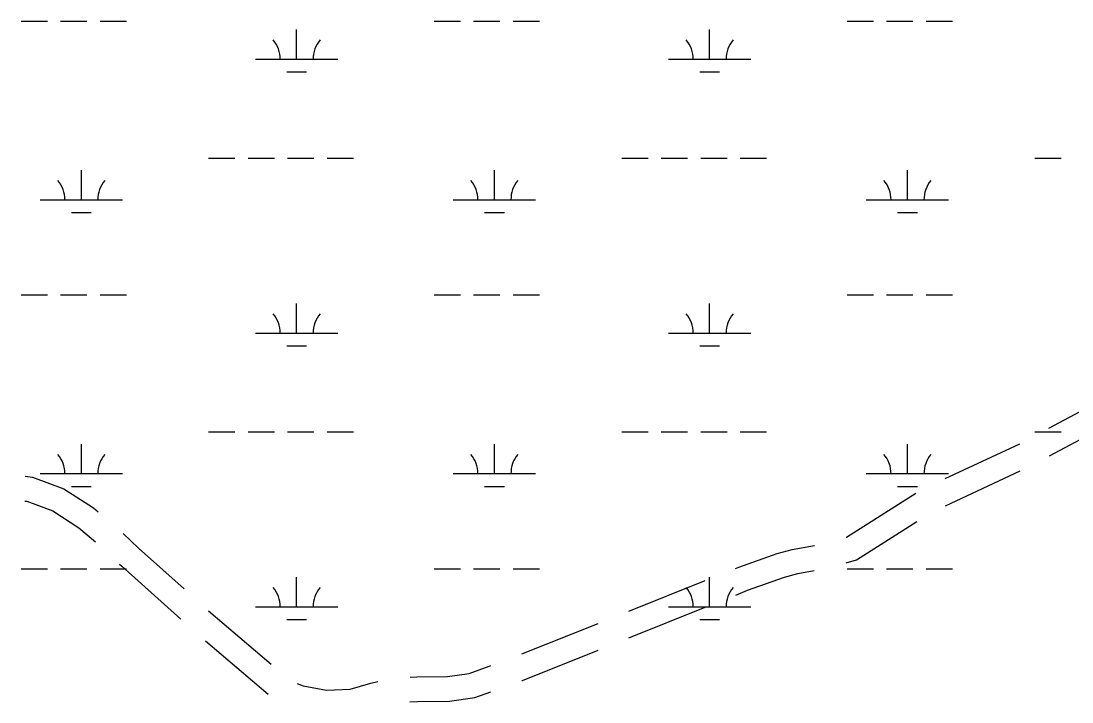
# Model space of a CAD drawing. Extents: x 3177185 to 3215018, y 812988 to 838321.
# Drawn here: x 3208455 to 3209732, y 830865 to 831692 of the extents above; entities that cross this region are included whole.
import ezdxf

# ---------------------------------------------------------------- set-up
doc = ezdxf.new("R2010")
doc.units = 0
doc.layers.add('V-ROAD-CNTR', color=7, linetype='Continuous')
doc.layers.add('V-WETL-SWMP', color=7, linetype='Continuous')

msp = doc.modelspace()

# ---------------------------------------------------------------- linework, layer by layer
at = {"layer": 'V-ROAD-CNTR'}
for p, q in [((3209705, 831163.6), (3209793.2, 831210.7)), ((3209578.4, 831136.1), (3209669, 831178.5)), ((3209578.8, 831103.1), (3209669.3, 831145.5)), ((3209193.6, 830974.9), (3209286.5, 831012.1)), ((3209193.7, 830942.7), (3209286.6, 830979.8)), ((3208683.1, 830975.5), (3208759.1, 830910.5)), ((3209063.6, 830923), (3209156.5, 830960.1)), ((3208679.5, 830939.1), (3208755.5, 830874.1))]:
    msp.add_line(p, q, dxfattribs=at)
for points in [[(3209704.3, 831197.2), (3209785.7, 831240.7), (3209792.1, 831245.1)], [(3208460.3, 831138.9), (3208469.2, 831137.8), (3208507.4, 831123.8), (3208543.4, 831100.4), (3208549.1, 831095.6)], [(3209458, 831065), (3209458.4, 831065.1), (3209542.5, 831118.5)], [(3208460, 831108.7), (3208462.1, 831108.5), (3208493.9, 831096.8), (3208525.4, 831076.2), (3208545.6, 831059.3)], [(3209457.8, 831033.9), (3209470.6, 831037.4), (3209543.8, 831083.8)], [(3208579.3, 831069.3), (3208598.1, 831051.7), (3208653.3, 831002.2)], [(3209323.6, 831026.9), (3209327.5, 831028.5), (3209374, 831044.9), (3209392.4, 831050.1), (3209419.4, 831054.9)], [(3208575, 831032.2), (3208577.8, 831029.6), (3208649.4, 830965.4)], [(3209323.7, 830994.6), (3209338.1, 831000.4), (3209383.1, 831016.3), (3209399.2, 831020.8), (3209419, 831024.4)], [(3209063.7, 830890.7), (3209064.4, 830891), (3209156.6, 830927.8)], [(3208928.1, 830894.8), (3208936, 830895.2), (3208973.6, 830895.7), (3208999.6, 830899.4), (3209024.2, 830908.2), (3209026.2, 830908.9)], [(3208790.9, 830887), (3208798, 830884.4), (3208826.4, 830879), (3208855.1, 830880.1), (3208880.4, 830887.4), (3208888.7, 830889.5)], [(3208927.7, 830864.7), (3208937.1, 830865.2), (3208975.9, 830865.7), (3209006.8, 830870.1), (3209026.2, 830877)]]:
    msp.add_lwpolyline(points, dxfattribs=at)
at = {"layer": 'V-WETL-SWMP'}
for p, q in [((3208455.2, 831692), (3208487.2, 831692)), ((3208503.2, 831692), (3208535.2, 831692)), ((3208551.2, 831692), (3208583.2, 831692)), ((3208957.1, 831692), (3208989.1, 831692)), ((3209005.1, 831692), (3209037.1, 831692)), ((3209053.1, 831692), (3209085.1, 831692)), ((3209459, 831692), (3209491, 831692)), ((3209507, 831692), (3209539, 831692)), ((3209555, 831692), (3209587, 831692)), ((3208790, 831645.5), (3208790, 831681.5)), ((3209291.9, 831645.5), (3209291.9, 831681.5)), ((3208740, 831645.5), (3208840, 831645.5)), ((3209241.9, 831645.5), (3209341.9, 831645.5)), ((3208778, 831630.1), (3208802, 831630.1)), ((3209279.9, 831630.1), (3209303.9, 831630.1)), ((3208683.2, 831525.5), (3208715.2, 831525.5)), ((3208731.2, 831525.5), (3208763.2, 831525.5)), ((3208779.2, 831525.5), (3208811.2, 831525.5)), ((3208827.2, 831525.5), (3208859.2, 831525.5)), ((3209185.1, 831525.5), (3209217.1, 831525.5)), ((3209233.1, 831525.5), (3209265.1, 831525.5)), ((3209281.1, 831525.5), (3209313.1, 831525.5)), ((3209329.1, 831525.5), (3209361.1, 831525.5)), ((3209687, 831525.5), (3209719, 831525.5)), ((3208528.6, 831474.7), (3208528.6, 831510.7)), ((3209030.5, 831474.7), (3209030.5, 831510.7)), ((3209532.4, 831474.7), (3209532.4, 831510.7)), ((3208478.6, 831474.7), (3208578.6, 831474.7)), ((3208980.5, 831474.7), (3209080.5, 831474.7)), ((3209482.4, 831474.7), (3209582.4, 831474.7)), ((3208516.6, 831459.3), (3208540.6, 831459.3)), ((3209018.5, 831459.3), (3209042.5, 831459.3)), ((3209520.4, 831459.3), (3209544.4, 831459.3)), ((3208455.2, 831359.3), (3208487.2, 831359.3)), ((3208503.2, 831359.3), (3208535.2, 831359.3)), ((3208551.2, 831359.3), (3208583.2, 831359.3)), ((3208790, 831312.9), (3208790, 831348.9)), ((3208957.1, 831359.3), (3208989.1, 831359.3)), ((3209005.1, 831359.3), (3209037.1, 831359.3)), ((3209053.1, 831359.3), (3209085.1, 831359.3)), ((3209291.9, 831312.9), (3209291.9, 831348.9)), ((3209459, 831359.3), (3209491, 831359.3)), ((3209507, 831359.3), (3209539, 831359.3)), ((3209555, 831359.3), (3209587, 831359.3)), ((3208740, 831312.9), (3208840, 831312.9)), ((3209241.9, 831312.9), (3209341.9, 831312.9)), ((3208778, 831297.4), (3208802, 831297.4)), ((3209279.9, 831297.4), (3209303.9, 831297.4)), ((3208683.2, 831192.8), (3208715.2, 831192.8)), ((3208731.2, 831192.8), (3208763.2, 831192.8)), ((3208779.2, 831192.8), (3208811.2, 831192.8)), ((3208827.2, 831192.8), (3208859.2, 831192.8)), ((3209185.1, 831192.8), (3209217.1, 831192.8)), ((3209233.1, 831192.8), (3209265.1, 831192.8)), ((3209281.1, 831192.8), (3209313.1, 831192.8)), ((3209329.1, 831192.8), (3209361.1, 831192.8)), ((3209687, 831192.8), (3209719, 831192.8)), ((3208528.6, 831142.1), (3208528.6, 831178.1)), ((3209030.5, 831142.1), (3209030.5, 831178.1)), ((3209532.4, 831142.1), (3209532.4, 831178.1)), ((3208478.6, 831142.1), (3208578.6, 831142.1)), ((3208980.5, 831142.1), (3209080.5, 831142.1)), ((3209482.4, 831142.1), (3209582.4, 831142.1)), ((3208516.6, 831126.6), (3208540.6, 831126.6)), ((3209018.5, 831126.6), (3209042.5, 831126.6)), ((3209520.4, 831126.6), (3209544.4, 831126.6)), ((3208455.2, 831026.6), (3208487.2, 831026.6)), ((3208503.2, 831026.6), (3208535.2, 831026.6)), ((3208551.2, 831026.6), (3208583.2, 831026.6)), ((3208790, 830980.2), (3208790, 831016.2)), ((3208957.1, 831026.6), (3208989.1, 831026.6)), ((3209005.1, 831026.6), (3209037.1, 831026.6)), ((3209053.1, 831026.6), (3209085.1, 831026.6)), ((3209291.9, 830980.2), (3209291.9, 831016.2)), ((3209459, 831026.6), (3209491, 831026.6)), ((3209507, 831026.6), (3209539, 831026.6)), ((3209555, 831026.6), (3209587, 831026.6)), ((3208740, 830980.2), (3208840, 830980.2)), ((3209241.9, 830980.2), (3209341.9, 830980.2)), ((3208778, 830964.8), (3208802, 830964.8)), ((3209279.9, 830964.8), (3209303.9, 830964.8))]:
    msp.add_line(p, q, dxfattribs=at)
for centre, start, end in [((3208734.8, 831646), 359.2282, 40.7718), ((3208845.3, 831646), 139.2282, 180.7718), ((3209236.7, 831646), 359.2282, 40.7718), ((3209347.2, 831646), 139.2282, 180.7718), ((3208473.3, 831475.2), 359.2282, 40.7718), ((3208583.8, 831475.2), 139.2282, 180.7718), ((3208975.2, 831475.2), 359.2282, 40.7718), ((3209085.7, 831475.2), 139.2282, 180.7718), ((3209477.2, 831475.2), 359.2282, 40.7718), ((3209587.6, 831475.2), 139.2282, 180.7718), ((3208734.8, 831313.3), 359.2282, 40.7718), ((3208845.3, 831313.3), 139.2282, 180.7718), ((3209236.7, 831313.3), 359.2282, 40.7718), ((3209347.2, 831313.3), 139.2282, 180.7718), ((3208473.3, 831142.5), 359.2282, 40.7718), ((3208583.8, 831142.5), 139.2282, 180.7718), ((3208975.2, 831142.5), 359.2282, 40.7718), ((3209085.7, 831142.5), 139.2282, 180.7718), ((3209477.2, 831142.5), 359.2282, 40.7718), ((3209587.6, 831142.5), 139.2282, 180.7718), ((3208734.8, 830980.7), 359.2282, 40.7718), ((3208845.3, 830980.7), 139.2282, 180.7718), ((3209236.7, 830980.7), 359.2282, 40.7718), ((3209347.2, 830980.7), 139.2282, 180.7718)]:
    msp.add_arc(centre, 35.2, start, end, dxfattribs=at)

doc.saveas('drawing.dxf')
